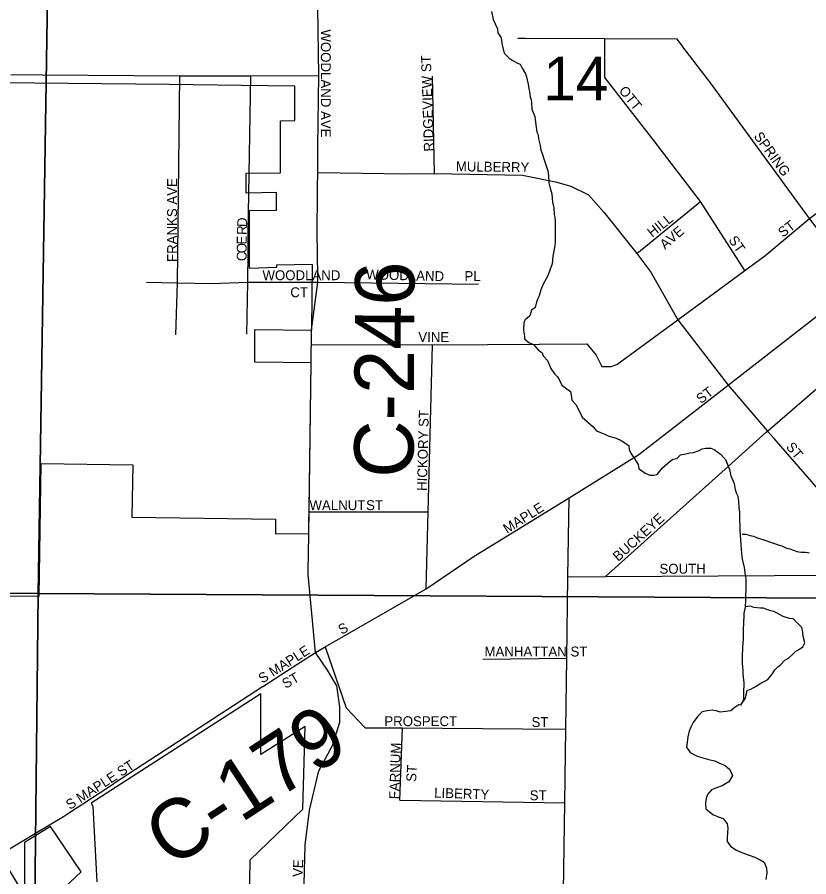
# Model space of a CAD drawing. Extents: x 1588073 to 2013523, y 1090242 to 1357120.
# Drawn here: x 1832450 to 1836451, y 1200987 to 1205329 of the extents above; entities that cross this region are included whole.
import ezdxf

# ---------------------------------------------------------------- set-up
doc = ezdxf.new("R2010")
doc.units = 0
for name, color, linetype in [('GM_X_City_Street', 7, 'Continuous'), ('GM_X_City_Street_Text', 7, 'Continuous'), ('GM_X_Corporation', 7, 'Continuous'), ('GM_X_County_Road', 7, 'Continuous'), ('GM_X_County_Road_Text', 7, 'Continuous'), ('GM_X_Minor_River', 7, 'Continuous'), ('GM_X_Section', 7, 'Continuous'), ('GM_X_Section_Text', 7, 'Continuous'), ('GM_X_Township_Subdivision', 7, 'Continuous'), ('GM_X_Township_Subdivision_Text', 7, 'Continuous')]:
    doc.layers.add(name, color=color, linetype=linetype)

msp = doc.modelspace()

# ---------------------------------------------------------------- linework, layer by layer
at = {"layer": 'GM_X_City_Street'}
for points in [[(1835790.1, 1203801.8), (1835942.1, 1203913.5), (1836126.8, 1204049.1), (1836227.7, 1204123.2), (1836454.6, 1204312.4), (1837077.9, 1204777.2), (1837130.8, 1204820.2), (1837201.2, 1204877.5), (1837235.4, 1204925.4), (1837246.7, 1204986.5), (1837256.6, 1205030.7), (1837250.8, 1205205.9), (1837264.6, 1205634.3), (1837268.1, 1205865.3), (1837274.7, 1206307.1)], [(1833974.7, 1205034.9), (1833968.3, 1205497.3)], [(1835813.7, 1205180.9), (1835785.7, 1205217.7), (1835419.9, 1205219.4), (1835016.8, 1205221.3), (1834979.5, 1205221.3)], [(1836126.8, 1204049.1), (1835902.7, 1204398.1), (1835667.1, 1204706.6), (1835419.8, 1205023.4), (1835419.9, 1205219.4)], [(1836704.8, 1203984.6), (1836454.6, 1204312.4), (1835953.7, 1204997.6), (1835814.7, 1205179.6), (1835813.7, 1205180.9)], [(1833970.2, 1204674.6), (1833974.7, 1205034.9)], [(1834559.8, 1204539.2), (1834548.4, 1205030.2)], [(1836097.7, 1203512.5), (1836704.8, 1203984.6), (1836966.5, 1204188.2), (1837199.4, 1204397), (1837286.8, 1204475.4), (1837606.9, 1204762.4), (1837657.5, 1204791.8), (1837725.7, 1204780.9), (1837758, 1204792.5), (1837964.5, 1204937.5)], [(1833968.6, 1204543.6), (1834417.9, 1204537.6), (1834559.8, 1204539.2), (1835003.1, 1204530.3), (1835169.7, 1204497.8), (1835247.8, 1204475.7), (1835337.7, 1204431.5), (1835414.3, 1204343.1), (1835580.9, 1204135.2), (1835616.4, 1204088)], [(1833967, 1204159.9), (1833966.5, 1204212.4), (1833968.1, 1204468.8)], [(1835580.9, 1204135.2), (1835902.7, 1204398.1)], [(1836061.3, 1203075.9), (1836234.8, 1203231.8), (1836242.3, 1203238.3), (1837252.7, 1204112), (1837268.4, 1204125.6), (1837308.8, 1204145.2), (1837321.4, 1204151.3), (1837322.9, 1204152)], [(1835616.4, 1204088), (1835651.7, 1204040.9), (1835788.1, 1203800.3), (1836042.4, 1203469.4), (1836242.3, 1203238.3), (1836273.3, 1203202.4), (1836274.1, 1203201.4)], [(1833968.6, 1203990.6), (1834780.6, 1203981)], [(1835089.4, 1203677), (1835329.2, 1203678.5), (1835376.5, 1203621.8), (1835404.9, 1203565), (1835452.2, 1203565), (1835480.5, 1203574.5), (1835788.1, 1203800.3), (1835790.1, 1203801.8)], [(1833936.3, 1203647.2), (1833936.7, 1203674.8), (1833937.6, 1203747.4), (1833938, 1203750.1)], [(1833936.7, 1203674.8), (1834548.9, 1203673.5), (1834826.4, 1203675.3), (1834827.4, 1203675.3)], [(1834516.5, 1202442), (1834526.7, 1202829.8), (1834548.9, 1203673.5)], [(1834827.4, 1203675.3), (1835088.3, 1203677), (1835089.4, 1203677)], [(1833958.3, 1202119.2), (1834006, 1202148.1), (1834516.5, 1202442), (1834759.8, 1202605.9), (1835238.8, 1202901.4), (1835592.3, 1203119.3), (1836042.4, 1203469.4), (1836077, 1203496.4), (1836097.7, 1203512.5)], [(1836274.1, 1203201.4), (1836497.7, 1202942.9), (1836559.6, 1202875.6), (1836559.7, 1202855.3), (1836559.8, 1202853.3)], [(1835424, 1202503.1), (1836059.9, 1203074.6), (1836061.3, 1203075.9)], [(1835208.7, 1198346.8), (1835201.3, 1200250), (1835207.6, 1200690.1), (1835217.1, 1201360.9), (1835222.3, 1201732.4), (1835227.4, 1202091.9), (1835233.2, 1202502), (1835238.8, 1202901.4)], [(1833922.3, 1202611.1), (1833923.8, 1202720.7), (1833924.7, 1202793.7), (1833925.2, 1202823.7)], [(1833925.2, 1202829.6), (1834526.7, 1202829.8)], [(1833958.3, 1202119.2), (1833958.3, 1202119.2), (1833921, 1202514), (1833921.3, 1202541.8), (1833922.3, 1202611.1)], [(1835233.2, 1202502), (1835424, 1202503.1), (1836562.5, 1202510.1), (1836911.7, 1202512.2)], [(1834006, 1202148.1), (1834113, 1201839.9), (1834208.1, 1201739.8), (1834396.8, 1201738.6), (1835004.3, 1201734.9), (1835222.3, 1201732.4)], [(1833852.8, 1200385.8), (1833862.7, 1200416.5), (1833879.6, 1200491.6), (1833895.6, 1200593.8), (1833899, 1200744.9), (1833899.8, 1200949.3), (1833904.9, 1201146.1), (1833926.9, 1201323.4), (1833974.1, 1201521.3), (1834043.6, 1201650.5), (1834081.2, 1201768.3), (1834081.2, 1201844.7), (1834066.1, 1201951.3), (1834018.5, 1202030.2), (1833958.3, 1202119.2)], [(1833690.7, 1201947.9), (1833869.1, 1202062.1)], [(1834804, 1202085.4), (1835227.4, 1202091.9)], [(1834383.5, 1201374.3), (1834396.8, 1201738.6)], [(1832714.5, 1201311.5), (1832936.2, 1201456.4)], [(1834383.5, 1201374.3), (1835217.1, 1201360.9)], [(1832397.1, 1201119.9), (1832428.4, 1201138.7), (1832533.5, 1201201.5)]]:
    msp.add_lwpolyline(points, dxfattribs=at)
at = {"layer": 'GM_X_Corporation'}
for points in [[(1831221.6, 1202412.7), (1832562, 1202403.5), (1832571.5, 1203074.8), (1833033.7, 1203068.3), (1833029.9, 1202802.6), (1833755.6, 1202793.8), (1833755.7, 1202718.4), (1833923.8, 1202720.7), (1833935.4, 1203583.3), (1833651.8, 1203585.7), (1833651.8, 1203750.9), (1833938.6, 1203748.6), (1833943, 1204079.9), (1833761, 1204076.7), (1833761, 1204063.7), (1833624.1, 1204059), (1833624.1, 1204352), (1833761.1, 1204354.4), (1833761.1, 1204442.4), (1833607.1, 1204440.3), (1833607.1, 1204540.3), (1833781.1, 1204543.3), (1833781.1, 1204806), (1833853.1, 1204807.3), (1833853.1, 1204980.5), (1833583.4, 1204984.2), (1833217.8, 1204989.3), (1832367.8, 1204997.4)], [(1833617.1, 1200436.9), (1833628.3, 1201072.2), (1833893.5, 1201328.3), (1833905.9, 1201745.2), (1833681.7, 1201605.1), (1833681.7, 1201910.2), (1832823.5, 1201358.8), (1832833.2, 1201343.9), (1832853.3, 1200961.2)]]:
    msp.add_lwpolyline(points, dxfattribs=at)
msp.add_lwpolyline([(1832423.9, 1200685.8), (1832772.9, 1201011.4), (1832617.7, 1201241.5), (1832487.6, 1201159.9), (1832487.6, 1200894.1), (1832371.6, 1201087.2), (1832253.6, 1201013.3), (1832380.5, 1200809.4)], close=True, dxfattribs=at)
at = {"layer": 'GM_X_County_Road'}
for points in [[(1832417.9, 1205039.6), (1832578.2, 1205038.1)], [(1832578.2, 1205038.1), (1833272.7, 1205031.9)], [(1833272.7, 1205031.9), (1833630.3, 1205032.9), (1833974.7, 1205034.9)], [(1833969, 1204571.7), (1833970.2, 1204674.6)], [(1833968.1, 1204468.8), (1833968.6, 1204543.6), (1833969, 1204571.7)], [(1833938, 1203750.1), (1833968.6, 1203990.6), (1833967, 1204159.9)], [(1833925.2, 1202823.7), (1833925.2, 1202829.6), (1833935.4, 1203583.3), (1833936.3, 1203647.2)], [(1833869.1, 1202062.1), (1833958.3, 1202119.2)], [(1832936.2, 1201456.4), (1832942.7, 1201460.6), (1833690.1, 1201947.5), (1833690.7, 1201947.9)], [(1832533.5, 1201201.5), (1832683.5, 1201291.2), (1832714.5, 1201311.5)]]:
    msp.add_lwpolyline(points, dxfattribs=at)
at = {"layer": 'GM_X_Minor_River'}
for points in [[(1834846.6, 1205357.4), (1834854.8, 1205317.3), (1834864.9, 1205295.3), (1834877.1, 1205269.3), (1834879.2, 1205249.3), (1834895.4, 1205225.3), (1834899.5, 1205195.2), (1834905.7, 1205167.2), (1834911.8, 1205147.1), (1834935.9, 1205121.2), (1834952, 1205111.2), (1834978.2, 1205097.3), (1834992.2, 1205091.4), (1835002.3, 1205071.4), (1835018.5, 1205043.4), (1835024.6, 1205027.4), (1835030.8, 1204997.3), (1835037, 1204961.2), (1835041.1, 1204941.2), (1835043.1, 1204927.2), (1835047.2, 1204911.1), (1835049.3, 1204897.1), (1835051.5, 1204865), (1835065.7, 1204827), (1835071.9, 1204784.9), (1835076.1, 1204748.8), (1835082.2, 1204734.8), (1835084.3, 1204714.8), (1835092.5, 1204680.7), (1835096.6, 1204656.7), (1835102.7, 1204640.7), (1835112.9, 1204608.6), (1835123, 1204578.6), (1835131.2, 1204552.6), (1835135.3, 1204528.5), (1835137.5, 1204492.4), (1835143.6, 1204464.4), (1835151.8, 1204436.3), (1835153.9, 1204414.3), (1835156, 1204394.2), (1835162.2, 1204366.2), (1835164.3, 1204332.1), (1835166.4, 1204318.1), (1835168.5, 1204300.1), (1835169, 1204197.8), (1835167.1, 1204173.7), (1835157.4, 1204121.5), (1835153.6, 1204083.4), (1835129.8, 1204019.1), (1835108, 1203980.9), (1835096.1, 1203950.8), (1835088.2, 1203920.6), (1835080.3, 1203904.5), (1835074.4, 1203888.5), (1835068.5, 1203862.4), (1835048.5, 1203848.2), (1835040.6, 1203820.1), (1835016.7, 1203800), (1835010.7, 1203785.9), (1835008.9, 1203747.8), (1835013.1, 1203717.7), (1835013.1, 1203703.7), (1835035.3, 1203685.7), (1835059.4, 1203675.8), (1835083.6, 1203647.8), (1835103.7, 1203633.9), (1835107.8, 1203617.9), (1835129.9, 1203593.9), (1835146.2, 1203553.9), (1835166.3, 1203527.9), (1835180.5, 1203511.9), (1835192.6, 1203491.9), (1835202.7, 1203469.9), (1835247, 1203438.1), (1835251.1, 1203410), (1835253.2, 1203394), (1835275.4, 1203370), (1835305.7, 1203308), (1835360.1, 1203260.1), (1835378.2, 1203240.1), (1835422.4, 1203220.3), (1835436.5, 1203214.3), (1835476.6, 1203202.5), (1835502.7, 1203190.6), (1835540.9, 1203164.7), (1835543.1, 1203144.6), (1835551.2, 1203126.6), (1835567.3, 1203100.6), (1835587.5, 1203068.6), (1835591.6, 1203046.6), (1835605.7, 1203038.6), (1835623.8, 1203024.7), (1835647.9, 1203014.8), (1835666, 1203014.9)], [(1835666, 1203014.9), (1835684, 1203019), (1835711.9, 1203053.2), (1835751.8, 1203087.5), (1835765.8, 1203095.6), (1835783.8, 1203099.7), (1835801.7, 1203117.8), (1835829.8, 1203123.9), (1835849.8, 1203128.1), (1835867.8, 1203130.1), (1835895.8, 1203140.3), (1835911.8, 1203148.4), (1835929.8, 1203152.5), (1835955.9, 1203152.6), (1835972, 1203144.7), (1836004.2, 1203120.8), (1836030.3, 1203094.8), (1836050.6, 1203044.8), (1836056.8, 1203012.7), (1836073, 1202972.7), (1836079.2, 1202942.6), (1836083.3, 1202926.6), (1836091.4, 1202908.6), (1836095.5, 1202882.6), (1836097.7, 1202852.5), (1836099.8, 1202828.4), (1836099.9, 1202808.4), (1836102.3, 1202738.2), (1836106.6, 1202664), (1836113, 1202601.8), (1836115.1, 1202583.8), (1836123.2, 1202549.8), (1836129.5, 1202509.7), (1836131.6, 1202489.6), (1836131.7, 1202457.5), (1836130.1, 1202385.3), (1836128.3, 1202349.2), (1836122.4, 1202319.1), (1836122.5, 1202305.1), (1836120.6, 1202273), (1836118.8, 1202230.8), (1836118.9, 1202208.8), (1836119.1, 1202184.7), (1836115.2, 1202146.6), (1836115.3, 1202130.5), (1836113.4, 1202112.5), (1836113.7, 1202062.3), (1836117.8, 1202030.3), (1836117.9, 1202010.2), (1836122.2, 1201966.1), (1836122.2, 1201952.1), (1836120.3, 1201930), (1836120.5, 1201891.9), (1836118.6, 1201875.8), (1836104.7, 1201853.7), (1836096.5, 1201856)], [(1836114.3, 1202717), (1836132.3, 1202716.8), (1836154.3, 1202710.6), (1836170.3, 1202706.5), (1836186.2, 1202700.3), (1836202.2, 1202696.2), (1836228.2, 1202687.9), (1836262.1, 1202675.6), (1836282.1, 1202669.4), (1836296.1, 1202663.3), (1836314, 1202659.1), (1836338, 1202646.9), (1836354, 1202642.7), (1836373.9, 1202636.5), (1836389.9, 1202630.4), (1836411.9, 1202626.1), (1836433.9, 1202626), (1836453.9, 1202623.8)], [(1836109.2, 1201858.9), (1836129.3, 1201884.9), (1836135.6, 1201910.9), (1836139.7, 1201928.9), (1836153.8, 1201932.8), (1836188, 1201950.6), (1836204.1, 1201962.5), (1836222.2, 1201972.3), (1836244.3, 1201984.1), (1836258.5, 1202002.1), (1836268.6, 1202016), (1836278.7, 1202032), (1836292.9, 1202045.9), (1836309, 1202059.8), (1836329.2, 1202081.6), (1836347.3, 1202091.5), (1836371.5, 1202113.3), (1836385.7, 1202127.2), (1836403.8, 1202137.1), (1836419.9, 1202149), (1836430.1, 1202168.9), (1836422.3, 1202201.1), (1836420.5, 1202223.1), (1836414.7, 1202245.3), (1836371, 1202289.8), (1836353, 1202291.9), (1836337, 1202296.1), (1836321.1, 1202302.2), (1836305.1, 1202310.4), (1836287.2, 1202320.6), (1836273.2, 1202326.7), (1836259.2, 1202330.8), (1836239.3, 1202337), (1836221.3, 1202343.2), (1836207.3, 1202343.3), (1836189.3, 1202345.5), (1836173.3, 1202347.6), (1836155.3, 1202353.8), (1836129, 1202349.9)], [(1836096.8, 1201855), (1836078.7, 1201843.6), (1836056.7, 1201825.4), (1836030.7, 1201821.3), (1836002.6, 1201819.1), (1835982.6, 1201825.1), (1835962.5, 1201829), (1835936.5, 1201824.8), (1835912.4, 1201820.7), (1835890.5, 1201798.5), (1835866.6, 1201766.3), (1835854.7, 1201742.2), (1835846.8, 1201722.1), (1835838.9, 1201694), (1835835.1, 1201665.9), (1835833.2, 1201641.8), (1835851.3, 1201613.8), (1835883.5, 1201597.9), (1835915.6, 1201588.1), (1835949.7, 1201578.2), (1835975.8, 1201572.3), (1835995.9, 1201562.4), (1836028, 1201548.5), (1836050.2, 1201530.5), (1836064.4, 1201498.5), (1836046.5, 1201466.3), (1836012.5, 1201446.1), (1835984.5, 1201436), (1835958.5, 1201425.8), (1835938.6, 1201401.6), (1835932.7, 1201381.6), (1835928.8, 1201359.5), (1835930.9, 1201329.4), (1835965.1, 1201301.5), (1835997.3, 1201287.6), (1836017.4, 1201281.7), (1836037.5, 1201253.7), (1836041.6, 1201233.7), (1836039.8, 1201207.6), (1836037.9, 1201187.5), (1836038, 1201165.5), (1836054.1, 1201141.5), (1836082.3, 1201123.5), (1836106.4, 1201111.6), (1836138.5, 1201099.8), (1836178.7, 1201085.9), (1836204.8, 1201072), (1836224.9, 1201060.1), (1836237.1, 1201030), (1836239.2, 1201006), (1836233.4, 1200973.8)]]:
    msp.add_lwpolyline(points, dxfattribs=at)
at = {"layer": 'GM_X_Section'}
for points in [[(1832640.2, 1207803), (1832556.3, 1202418.4), (1827365.2, 1202461.5), (1827404, 1207740.3)], [(1837979, 1207751.4), (1837935.3, 1202386.5), (1832556.3, 1202418.4), (1832640.2, 1207803)], [(1832556.3, 1202418.4), (1832498.9, 1197101.7), (1827295.7, 1197100.9), (1827365.2, 1202461.5)], [(1832556.3, 1202418.4), (1837935.3, 1202386.5), (1837861.8, 1197091.9), (1832498.9, 1197101.7)]]:
    msp.add_lwpolyline(points, close=True, dxfattribs=at)
at = {"layer": 'GM_X_Township_Subdivision'}
for points in [[(1833252.6, 1203724.9), (1833260.6, 1203987.5), (1833272.7, 1205031.9)], [(1833617.4, 1204144.8), (1833618.2, 1204240), (1833630.3, 1205032.9)], [(1833610.1, 1203726.9), (1833616.1, 1203989.6), (1833617.4, 1204144.8)], [(1833103.1, 1203989.6), (1833255.8, 1203987.6)], [(1833255.8, 1203987.6), (1833260.6, 1203987.5), (1833432.3, 1203983.5), (1833616.1, 1203989.6), (1833968.6, 1203990.6)]]:
    msp.add_lwpolyline(points, dxfattribs=at)

# ---------------------------------------------------------------- texts
at = {"layer": 'GM_X_City_Street_Text'}
for s, rotation, p in [('WOODLAND AVE', 270, (1833985, 1205267)), ('RIDGEVIEW ST', 91.7525, (1834555.8, 1204650.8)), ('OTT', 308.9883, (1835487.7, 1204956.2)), ('SPRING', 305.9422, (1836170, 1204727)), ('MULBERRY', 359.2563, (1834666.5, 1204550.5)), ('HILL', 38.6587, (1835659.3, 1204214)), ('AVE', 40.8146, (1835724, 1204153.1)), ('ST', 37.5763, (1836319.4, 1204214.1)), ('ST', 304.6908, (1836042.5, 1204203.2)), ('WOODLAND', 358.6022, (1834213.4, 1204004.8)), ('PL', 0, (1834710.4, 1203996)), ('VINE', 0, (1834477.2, 1203688)), ('ST', 37.5682, (1835905.8, 1203373.7)), ('HICKORY ST', 88.6204, (1834520.5, 1202935.3)), ('ST', 309.8029, (1836332.4, 1203156.7)), ('WALNUT', 0, (1833927.2, 1202838.9)), ('ST', 0, (1834213.2, 1202838.9)), ('MAPLE', 32.0042, (1834925.4, 1202718.6)), ('BUCKEYE', 41.9231, (1835487.3, 1202576.9)), ('SOUTH', 0, (1835696, 1202517.7)), ('S', 29.7432, (1834089.7, 1202208.4)), ('S MAPLE', 32.3198, (1833688.9, 1201961.8)), ('MANHATTAN ST', 0, (1834811.6, 1202099.6)), ('ST', 29.7491, (1833806.8, 1201935.7)), ('PROSPECT', 0, (1834305.6, 1201747.7)), ('ST', 0, (1835049.2, 1201743.3)), ('FARNUM', 88.0559, (1834379.7, 1201377.8)), ('S MAPLE ST', 32.8691, (1832716.5, 1201323.7)), ('ST', 86.4258, (1834465.6, 1201465.1)), ('LIBERTY', 358.0595, (1834556.7, 1201386.8)), ('ST', 0, (1835040.4, 1201373.6)), ('E', 87.976, (1833894.2, 1201029.3)), ('V', 87.9671, (1833892.6, 1200985.4))]:
    msp.add_text(s, height=50, rotation=rotation, dxfattribs=at).set_placement(p)
at = {"layer": 'GM_X_County_Road_Text'}
for s, rotation, p in [('C-246', 89.7233, (1834452.8, 1203001.7)), ('C-179', 33.1867, (1833226.9, 1201024.8))]:
    msp.add_text(s, height=300, rotation=rotation, dxfattribs=at).set_placement(p)
at = {"layer": 'GM_X_Section_Text'}
msp.add_text('14', height=221, rotation=0, dxfattribs=at).set_placement((1835108.6, 1204908.2))
at = {"layer": 'GM_X_Township_Subdivision_Text'}
for s, rotation, p in [('FRANKS AVE', 90, (1833257.8, 1204092.2)), ('R', 88.0569, (1833609.9, 1204228.2)), ('D', 86.8947, (1833611.2, 1204267.5)), ('E', 89.9707, (1833609.8, 1204180.2)), ('O', 89.9563, (1833609.8, 1204136.2)), ('C', 89.9757, (1833609.8, 1204096.6)), ('WOODLAND', 0, (1833689.6, 1204000.4)), ('CT', 0, (1833830.4, 1203914.4))]:
    msp.add_text(s, height=50, rotation=rotation, dxfattribs=at).set_placement(p)

doc.saveas('drawing.dxf')
